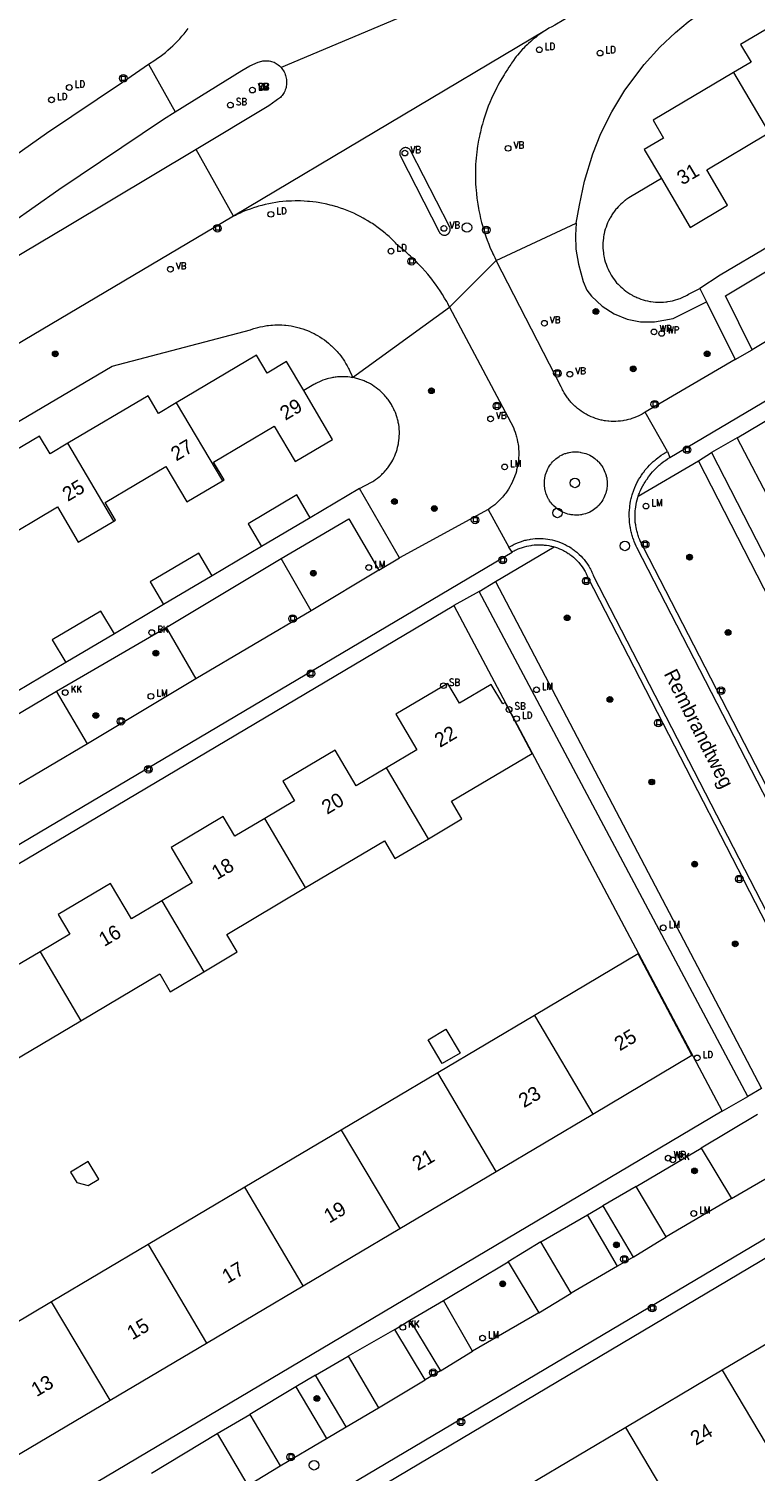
# Model space of a CAD drawing. Header units: metres. Extents: x 138165 to 154469, y 480134 to 494189.
# Tile 761 of 1056: x 145510 to 145573, y 488517 to 488643. Entities that reach past the tile are written whole.
import ezdxf

# ---------------------------------------------------------------- set-up
doc = ezdxf.new("R2010")
doc.units = ezdxf.units.M
doc.header["$LTSCALE"] = 0.001
doc.header["$MEASUREMENT"] = 0
for name, color, linetype, lineweight in [('Level 5', 7, 'Continuous', 0), ('TOP-L-topo objecten punt', 7, 'Continuous', 0), ('TOP-L-topo objecten vlak', 7, 'Continuous', 0), ('TOP-T-topo huisnummering naamgeving', 7, 'Continuous', 0)]:
    doc.layers.add(name, color=color, linetype=linetype, lineweight=lineweight)
doc.styles.add('Style-INTL_ISO', font='INTL_ISO.shx')
doc.styles.add('Style-STANDARD', font='STANDARD.shx')

# ---------------------------------------------------------------- blocks, each defined once
blk = doc.blocks.new('24')
at = {"layer": 'TOP-L-topo objecten punt', "color": 7, "linetype": 'Continuous', "lineweight": 0}
for radius in [0.025, 0.0182, 0.0115, 0.005]:
    blk.add_circle((0, 0), radius, dxfattribs=at)
blk = doc.blocks.new('39')
at = {"layer": 'TOP-L-topo objecten punt', "color": 7, "linetype": 'Continuous', "lineweight": 0}
for p, q in [((0.0175, 0.0175), (-0.0175, 0.0175)), ((-0.0175, 0.0175), (-0.0175, -0.0175)), ((0.0175, 0.0175), (0.0175, -0.0175)), ((0.0175, -0.0175), (-0.0175, -0.0175))]:
    blk.add_line(p, q, dxfattribs=at)
blk.add_circle((0, 0), 0.0332, dxfattribs=at)
blk = doc.blocks.new('73')
at = {"layer": 'TOP-L-topo objecten punt', "color": 7, "linetype": 'Continuous', "lineweight": 0}
blk.add_circle((0, 0), 0.025, dxfattribs=at)
at = {"layer": 'TOP-L-topo objecten punt', "color": 7, "linetype": 'Continuous', "lineweight": 0, "style": 'Style-STANDARD'}
blk.add_text('WP', height=0.06, dxfattribs=at).set_placement((0.0483, 0))
blk = doc.blocks.new('72')
at = {"layer": 'TOP-L-topo objecten punt', "color": 7, "linetype": 'Continuous', "lineweight": 0}
blk.add_circle((0, 0), 0.025, dxfattribs=at)
at = {"layer": 'TOP-L-topo objecten punt', "color": 7, "linetype": 'Continuous', "lineweight": 0, "style": 'Style-STANDARD'}
blk.add_text('BK', height=0.06, dxfattribs=at).set_placement((0.0483, 0))
blk = doc.blocks.new('*U13')
at = {"layer": 'Level 5', "color": 7, "linetype": 'Continuous', "lineweight": 0}
blk.add_circle((0, 0), 0.0415, dxfattribs=at)
blk = doc.blocks.new('150')
at = {"layer": 'Level 5', "color": 7, "linetype": 'Continuous', "lineweight": 0}
blk.add_blockref('*U13', (0, 0), dxfattribs=at)
blk = doc.blocks.new('121')
at = {"layer": 'TOP-L-topo objecten punt', "color": 7, "linetype": 'Continuous', "lineweight": 0}
blk.add_circle((0, 0), 0.025, dxfattribs=at)
at = {"layer": 'TOP-L-topo objecten punt', "color": 7, "linetype": 'Continuous', "lineweight": 0, "style": 'Style-STANDARD'}
blk.add_text('LD', height=0.06, dxfattribs=at).set_placement((0.0483, 0))
blk = doc.blocks.new('16')
at = {"layer": 'TOP-L-topo objecten punt', "color": 7, "linetype": 'Continuous', "lineweight": 0}
blk.add_circle((0, 0), 0.025, dxfattribs=at)
at = {"layer": 'TOP-L-topo objecten punt', "color": 7, "linetype": 'Continuous', "lineweight": 0, "style": 'Style-STANDARD'}
blk.add_text('LM', height=0.06, dxfattribs=at).set_placement((0.0483, 0))
blk = doc.blocks.new('119')
at = {"layer": 'TOP-L-topo objecten punt', "color": 7, "linetype": 'Continuous', "lineweight": 0}
blk.add_circle((0, 0), 0.025, dxfattribs=at)
at = {"layer": 'TOP-L-topo objecten punt', "color": 7, "linetype": 'Continuous', "lineweight": 0, "style": 'Style-STANDARD'}
blk.add_text('KK', height=0.06, dxfattribs=at).set_placement((0.0483, 0))
blk = doc.blocks.new('14')
at = {"layer": 'TOP-L-topo objecten punt', "color": 7, "linetype": 'Continuous', "lineweight": 0}
blk.add_circle((0, 0), 0.025, dxfattribs=at)
at = {"layer": 'TOP-L-topo objecten punt', "color": 7, "linetype": 'Continuous', "lineweight": 0, "style": 'Style-STANDARD'}
blk.add_text('VB', height=0.06, dxfattribs=at).set_placement((0.0483, 0))
blk = doc.blocks.new('175')
at = {"layer": 'TOP-L-topo objecten punt', "color": 7, "linetype": 'Continuous', "lineweight": 0}
blk.add_circle((0, 0), 0.025, dxfattribs=at)
at = {"layer": 'TOP-L-topo objecten punt', "color": 7, "linetype": 'Continuous', "lineweight": 0, "style": 'Style-STANDARD'}
blk.add_text('SB', height=0.06, dxfattribs=at).set_placement((0.0483, 0))
blk = doc.blocks.new('127')
at = {"layer": 'TOP-L-topo objecten punt', "color": 7, "linetype": 'Continuous', "lineweight": 0}
blk.add_circle((0, 0), 0.025, dxfattribs=at)
at = {"layer": 'TOP-L-topo objecten punt', "color": 7, "linetype": 'Continuous', "lineweight": 0, "style": 'Style-STANDARD'}
blk.add_text('RB', height=0.06, dxfattribs=at).set_placement((0.0483, 0))

msp = doc.modelspace()

# ---------------------------------------------------------------- linework, layer by layer
at = {"layer": 'TOP-L-topo objecten vlak', "flags": 128}
for points in [[(145631.36, 488687.95), (145630.93, 488687.77), (145629.74, 488687.2), (145560.24, 488646.06), (145555.52, 488643.21), (145555.27, 488643.08), (145555.02, 488642.95), (145554.9, 488642.88), (145554.66, 488642.73)], [(145557.4, 488625.93), (145557.69, 488627.52), (145558.12, 488629.6), (145558.85, 488632), (145559.56, 488633.77), (145560.51, 488635.67), (145561.65, 488637.56), (145563.32, 488639.78), (145564.69, 488641.3), (145566.06, 488642.59), (145567.18, 488643.52), (145568.44, 488644.44), (145569.85, 488645.34), (145634.98, 488683.64), (145638.11, 488685.11)], [(145565.56, 488605.49), (145653.4, 488657.51)], [(145578.75, 488645.7), (145571.74, 488641.54), (145572.66, 488639.99), (145571.12, 488639.08)], [(145543.4, 488644.46), (145531.63, 488639.53)], [(145520.07, 488639.81), (145520.6, 488640.16), (145520.84, 488640.33), (145521.07, 488640.5), (145521.3, 488640.67), (145521.53, 488640.85), (145521.75, 488641.04), (145521.97, 488641.23), (145522.18, 488641.42), (145522.39, 488641.62), (145522.59, 488641.83), (145522.79, 488642.04), (145522.98, 488642.26), (145523.17, 488642.48), (145523.35, 488642.7), (145523.53, 488642.93)], [(145554.66, 488642.73), (145527.47, 488626.54)], [(145554.66, 488642.73), (145554.43, 488642.58), (145554.31, 488642.5), (145554.08, 488642.34), (145553.86, 488642.16), (145553.75, 488642.08), (145553.64, 488641.99), (145553.43, 488641.81), (145553.22, 488641.62), (145553.11, 488641.52), (145552.91, 488641.33), (145552.82, 488641.22), (145552.72, 488641.12), (145552.53, 488640.91), (145552.44, 488640.81), (145552.26, 488640.59), (145552.17, 488640.48), (145552.08, 488640.37), (145551.92, 488640.15), (145551.76, 488639.91), (145551.68, 488639.8), (145551.53, 488639.56), (145551.4, 488639.35), (145551.2, 488639.05), (145551.1, 488638.89), (145550.91, 488638.58), (145550.82, 488638.43), (145550.73, 488638.27), (145550.56, 488637.95), (145550.47, 488637.79), (145550.31, 488637.47), (145550.15, 488637.14), (145550, 488636.81), (145549.86, 488636.48), (145549.72, 488636.14), (145549.66, 488635.97), (145549.59, 488635.8), (145549.53, 488635.63), (145549.42, 488635.29), (145549.31, 488634.94), (145549.21, 488634.59), (145549.16, 488634.42), (145549.11, 488634.24), (145549.03, 488633.89), (145548.99, 488633.72), (145548.95, 488633.54), (145548.88, 488633.18), (145548.85, 488633), (145548.79, 488632.65), (145548.76, 488632.47), (145548.71, 488632.11), (145548.69, 488631.93), (145548.66, 488631.57), (145548.64, 488631.39), (145548.62, 488631.02), (145548.61, 488630.84), (145548.6, 488630.48), (145548.6, 488630.3), (145548.6, 488629.94), (145548.61, 488629.57), (145548.62, 488629.39), (145548.64, 488629.03), (145548.65, 488628.85), (145548.69, 488628.49), (145548.73, 488628.13), (145548.78, 488627.77), (145548.8, 488627.59), (145548.87, 488627.23), (145548.9, 488627.05), (145548.97, 488626.7), (145549.05, 488626.34), (145549.14, 488625.99), (145549.24, 488625.64), (145549.29, 488625.47), (145549.4, 488625.12), (145549.51, 488624.78), (145549.63, 488624.44), (145549.76, 488624.1), (145549.9, 488623.76), (145550.05, 488623.43), (145550.12, 488623.27), (145550.2, 488623.1), (145550.28, 488622.94), (145550.41, 488622.67)], [(145492.29, 488620.67), (145500.91, 488626.66), (145506.23, 488630.34), (145511.14, 488633.78), (145517.78, 488638.25), (145520.07, 488639.81)], [(145520.07, 488639.81), (145522.38, 488635.66)], [(145522.38, 488635.66), (145528.21, 488639.26), (145528.89, 488639.66), (145529.64, 488639.98), (145529.74, 488640.02), (145529.84, 488640.05), (145529.95, 488640.08), (145530.05, 488640.1), (145530.16, 488640.12), (145530.27, 488640.12), (145530.38, 488640.12), (145530.49, 488640.12), (145530.6, 488640.1), (145530.71, 488640.08), (145530.81, 488640.06), (145530.92, 488640.02), (145531.02, 488639.98), (145531.12, 488639.93), (145531.21, 488639.88), (145531.3, 488639.82), (145531.39, 488639.76), (145531.48, 488639.68), (145531.55, 488639.61), (145531.63, 488639.53)], [(145531.63, 488639.53), (145531.7, 488639.44), (145531.77, 488639.34), (145531.84, 488639.25), (145531.89, 488639.15), (145531.95, 488639.04), (145531.99, 488638.93), (145532.03, 488638.83), (145532.06, 488638.71), (145532.09, 488638.6), (145532.11, 488638.48), (145532.12, 488638.37), (145532.12, 488638.25), (145532.12, 488638.13), (145532.11, 488638.02), (145532.09, 488637.9), (145532.07, 488637.79), (145532.04, 488637.68), (145532, 488637.57), (145531.95, 488637.46), (145531.9, 488637.35), (145531.85, 488637.25), (145531.79, 488637.16), (145531.72, 488637.08), (145531.65, 488636.99), (145531.57, 488636.92), (145531.49, 488636.84), (145531.4, 488636.78), (145531.31, 488636.72), (145531.21, 488636.66), (145530.56, 488636.19), (145524.21, 488632.38)], [(145571.12, 488639.08), (145564.11, 488634.92), (145565.03, 488633.37), (145563.33, 488632.37), (145564.84, 488629.83)], [(145571.12, 488639.08), (145575.15, 488632.28)], [(145494.95, 488616.8), (145508.11, 488625.96), (145512.22, 488628.88), (145521.38, 488635.03), (145522.38, 488635.66)], [(145564.84, 488629.83), (145567.36, 488625.57), (145570.62, 488627.5), (145568.79, 488630.6), (145574.08, 488633.74), (145574.99, 488632.19), (145575.15, 488632.28)], [(145571.44, 488607.19), (145615.16, 488633.19)], [(145524.21, 488632.38), (145513, 488625.64), (145496.63, 488615.93), (145495.73, 488615.41)], [(145527.47, 488626.54), (145524.21, 488632.38)], [(145542.05, 488631.79), (145545.44, 488625.18), (145545.47, 488625.12), (145545.5, 488625.07), (145545.52, 488625.05), (145545.57, 488625), (145545.62, 488624.97), (145545.65, 488624.95), (145545.71, 488624.92), (145545.74, 488624.91), (145545.8, 488624.9), (145545.86, 488624.89), (145545.92, 488624.89), (145545.99, 488624.9), (145546.02, 488624.9), (145546.08, 488624.92), (145546.11, 488624.93), (145546.14, 488624.95), (145546.19, 488624.98), (145546.24, 488625.02), (145546.26, 488625.05), (145546.3, 488625.09), (145546.33, 488625.15), (145546.35, 488625.18), (145546.37, 488625.24), (145546.38, 488625.27), (145546.39, 488625.33), (145546.4, 488625.36), (145546.4, 488625.39), (145546.39, 488625.46), (145546.38, 488625.52), (145546.36, 488625.58), (145546.35, 488625.61), (145546.33, 488625.64), (145542.94, 488632.27), (145542.91, 488632.32), (145542.89, 488632.35), (145542.84, 488632.4), (145542.82, 488632.42), (145542.77, 488632.45), (145542.74, 488632.47), (145542.68, 488632.5), (145542.62, 488632.52), (145542.59, 488632.52), (145542.53, 488632.53), (145542.46, 488632.53), (145542.4, 488632.52), (145542.34, 488632.5), (145542.31, 488632.49), (145542.28, 488632.48), (145542.23, 488632.45), (145542.2, 488632.43), (145542.17, 488632.41), (145542.13, 488632.37), (145542.11, 488632.34), (145542.07, 488632.29), (145542.04, 488632.24), (145542.03, 488632.21), (145542.01, 488632.15), (145542, 488632.08), (145541.99, 488632.05), (145541.99, 488632.02), (145542, 488631.96), (145542, 488631.93), (145542.01, 488631.9), (145542.03, 488631.84), (145542.05, 488631.79)], [(145564.84, 488629.83), (145562.15, 488628.24), (145561.98, 488628.14), (145561.9, 488628.08), (145561.74, 488627.97), (145561.68, 488627.93), (145561.65, 488627.92), (145561.58, 488627.85), (145561.5, 488627.78), (145561.43, 488627.72), (145561.28, 488627.59), (145561.21, 488627.52), (145561.07, 488627.37), (145560.94, 488627.23), (145560.87, 488627.15), (145560.81, 488627.07), (145560.69, 488626.91), (145560.63, 488626.83), (145560.52, 488626.67), (145560.47, 488626.59), (145560.36, 488626.41), (145560.32, 488626.33), (145560.23, 488626.15), (145560.14, 488625.97), (145560.1, 488625.88), (145560.07, 488625.78), (145560, 488625.6), (145559.94, 488625.41), (145559.88, 488625.22), (145559.84, 488625.02), (145559.82, 488624.92), (145559.78, 488624.73), (145559.77, 488624.63), (145559.75, 488624.43), (145559.73, 488624.23), (145559.73, 488624.04), (145559.73, 488623.94), (145559.73, 488623.74), (145559.75, 488623.54), (145559.77, 488623.34), (145559.78, 488623.24), (145559.82, 488623.05), (145559.84, 488622.95), (145559.88, 488622.76), (145559.94, 488622.56), (145560, 488622.37), (145560.07, 488622.19), (145560.1, 488622.09), (145560.18, 488621.91), (145560.27, 488621.73), (145560.32, 488621.65), (145560.36, 488621.56), (145560.46, 488621.39), (145560.52, 488621.3), (145560.57, 488621.22), (145560.63, 488621.14), (145560.75, 488620.98), (145560.87, 488620.82), (145560.93, 488620.74), (145561.07, 488620.6), (145561.21, 488620.46), (145561.28, 488620.39), (145561.43, 488620.25), (145561.58, 488620.12), (145561.74, 488620), (145561.9, 488619.89), (145561.98, 488619.83), (145562.07, 488619.78), (145562.15, 488619.73), (145562.24, 488619.68), (145562.32, 488619.63), (145562.5, 488619.54), (145562.59, 488619.5), (145562.68, 488619.46), (145562.86, 488619.38), (145563.05, 488619.31), (145563.24, 488619.25), (145563.43, 488619.19), (145563.62, 488619.15), (145563.82, 488619.11), (145563.92, 488619.09), (145564.12, 488619.07), (145564.31, 488619.05), (145564.41, 488619.04), (145564.51, 488619.04), (145564.71, 488619.03), (145564.81, 488619.04), (145565.01, 488619.04), (145565.21, 488619.06), (145565.31, 488619.07), (145565.41, 488619.09), (145565.6, 488619.12), (145565.8, 488619.16), (145565.89, 488619.19), (145566.08, 488619.24), (145566.27, 488619.3), (145566.37, 488619.33), (145566.46, 488619.37), (145566.65, 488619.44), (145566.83, 488619.53), (145566.92, 488619.57), (145567.09, 488619.66), (145567.2, 488619.73), (145568.2, 488620.22)], [(145546.35, 488618.61), (145546.18, 488618.93), (145546.09, 488619.09), (145545.91, 488619.4), (145545.72, 488619.71), (145545.52, 488620.02), (145545.32, 488620.32), (145545.1, 488620.62), (145545, 488620.76), (145544.78, 488621.05), (145544.55, 488621.34), (145544.43, 488621.48), (145544.2, 488621.76), (145543.96, 488622.03), (145543.83, 488622.16), (145543.58, 488622.42), (145543.45, 488622.55), (145543.2, 488622.81), (145543.06, 488622.93), (145542.93, 488623.06), (145542.8, 488623.18), (145542.52, 488623.42), (145542.24, 488623.66), (145542.1, 488623.77), (145541.83, 488623.99), (145541.72, 488624.1), (145541.61, 488624.22), (145541.4, 488624.44), (145541.29, 488624.54), (145541.06, 488624.76), (145540.83, 488624.96), (145540.71, 488625.06), (145540.47, 488625.26), (145540.35, 488625.35), (145540.1, 488625.54), (145539.98, 488625.63), (145539.85, 488625.72), (145539.6, 488625.9), (145539.46, 488625.98), (145539.33, 488626.06), (145539.2, 488626.14), (145538.93, 488626.3), (145538.8, 488626.38), (145538.53, 488626.52), (145538.25, 488626.66), (145537.97, 488626.8), (145537.69, 488626.92), (145537.55, 488626.98), (145537.26, 488627.09), (145537.11, 488627.15), (145536.82, 488627.25), (145536.52, 488627.35), (145536.38, 488627.39), (145536.08, 488627.48), (145535.93, 488627.52), (145535.63, 488627.59), (145535.48, 488627.62), (145535.17, 488627.68), (145534.87, 488627.73), (145534.71, 488627.76), (145534.41, 488627.8), (145534.1, 488627.83), (145533.95, 488627.84), (145533.64, 488627.86), (145533.33, 488627.88), (145533.17, 488627.88), (145532.86, 488627.88), (145532.55, 488627.87), (145532.4, 488627.87), (145532.09, 488627.85), (145531.78, 488627.82), (145531.47, 488627.79), (145531.17, 488627.74), (145530.86, 488627.69), (145530.56, 488627.63), (145530.25, 488627.57), (145529.95, 488627.49), (145529.8, 488627.45), (145529.65, 488627.41), (145529.51, 488627.37), (145529.21, 488627.27), (145528.92, 488627.17), (145528.63, 488627.06), (145528.48, 488627.01), (145528.2, 488626.89), (145528.06, 488626.82), (145527.78, 488626.69), (145527.64, 488626.62), (145527.47, 488626.54)], [(145527.47, 488626.54), (145499.5, 488609.99)], [(145550.41, 488622.67), (145557.4, 488625.93)], [(145557.4, 488625.93), (145557.34, 488624.89), (145557.38, 488623.66), (145557.59, 488622.35), (145558.02, 488620.85), (145558.33, 488620.1), (145558.74, 488619.57), (145559.66, 488618.69), (145560.7, 488618.03), (145561.86, 488617.56), (145563, 488617.33), (145564.23, 488617.32), (145565.87, 488617.61), (145568.78, 488619.06)], [(145574.3, 488623.97), (145569.98, 488621.4), (145568.2, 488620.22)], [(145550.41, 488622.67), (145546.35, 488618.61)], [(145563.43, 488609.44), (145563.24, 488609.32), (145563.15, 488609.27), (145562.98, 488609.18), (145562.8, 488609.09), (145562.71, 488609.05), (145562.52, 488608.97), (145562.43, 488608.94), (145562.24, 488608.87), (145562.14, 488608.84), (145561.95, 488608.79), (145561.85, 488608.76), (145561.76, 488608.74), (145561.56, 488608.7), (145561.46, 488608.69), (145561.26, 488608.66), (145561.06, 488608.64), (145560.86, 488608.63), (145560.66, 488608.63), (145560.46, 488608.63), (145560.26, 488608.64), (145560.16, 488608.65), (145559.96, 488608.68), (145559.86, 488608.69), (145559.67, 488608.73), (145559.57, 488608.75), (145559.38, 488608.8), (145559.28, 488608.83), (145559.09, 488608.89), (145558.9, 488608.96), (145558.71, 488609.03), (145558.53, 488609.11), (145558.44, 488609.16), (145558.27, 488609.25), (145558.09, 488609.35), (145558.01, 488609.4), (145557.84, 488609.52), (145557.68, 488609.63), (145557.52, 488609.76), (145557.37, 488609.89), (145557.29, 488609.95), (145557.15, 488610.09), (145557.08, 488610.16), (145557.01, 488610.23), (145556.94, 488610.31), (145556.88, 488610.39), (145556.81, 488610.46), (145556.69, 488610.62), (145556.63, 488610.7), (145556.57, 488610.78), (145556.46, 488610.95), (145556.41, 488611.03), (145556.36, 488611.12), (145556.26, 488611.29), (145556.21, 488611.38), (145556.17, 488611.47), (145556.09, 488611.66), (145550.41, 488622.67)], [(145572.75, 488614.89), (145570.42, 488619.59), (145576.83, 488623.42)], [(145568.2, 488620.22), (145568.78, 488619.06)], [(145568.78, 488619.06), (145571.28, 488614.04)], [(145579.56, 488618.95), (145572.75, 488614.89)], [(145537.87, 488612.45), (145546.35, 488618.61)], [(145546.35, 488618.61), (145551.91, 488608.09), (145551.99, 488607.89), (145552.07, 488607.68), (145552.13, 488607.48), (145552.16, 488607.38), (145552.19, 488607.27), (145552.24, 488607.06), (145552.28, 488606.85), (145552.3, 488606.75), (145552.32, 488606.64), (145552.35, 488606.43), (145552.36, 488606.21), (145552.38, 488606), (145552.38, 488605.89), (145552.38, 488605.67), (145552.37, 488605.46), (145552.35, 488605.24), (145552.33, 488605.03), (145552.29, 488604.82), (145552.25, 488604.61), (145552.2, 488604.4), (145552.18, 488604.29), (145552.12, 488604.09), (145552.05, 488603.88), (145552.01, 488603.78), (145551.93, 488603.58), (145551.85, 488603.39), (145551.8, 488603.29), (145551.7, 488603.1), (145551.6, 488602.91), (145551.49, 488602.72), (145551.37, 488602.54), (145551.24, 488602.37), (145551.18, 488602.28), (145551.04, 488602.12), (145550.97, 488602.03), (145550.83, 488601.87), (145550.76, 488601.8), (145550.68, 488601.72), (145550.53, 488601.57), (145550.45, 488601.5), (145550.37, 488601.43), (145550.28, 488601.36), (145550.2, 488601.29), (145550.11, 488601.22), (145550.03, 488601.16), (145549.94, 488601.1), (145549.77, 488600.97), (145549.7, 488600.93)], [(145396.12, 488542.15), (145516.88, 488613.45), (145528.96, 488616.63), (145529.03, 488616.66), (145529.26, 488616.73), (145529.37, 488616.77), (145529.59, 488616.83), (145529.82, 488616.89), (145530.05, 488616.93), (145530.17, 488616.95), (145530.4, 488616.99), (145530.52, 488617.01), (145530.75, 488617.03), (145530.87, 488617.04), (145531.1, 488617.05), (145531.22, 488617.06), (145531.34, 488617.06), (145531.57, 488617.05), (145531.69, 488617.05), (145531.92, 488617.03), (145532.04, 488617.02), (145532.27, 488617), (145532.51, 488616.96), (145532.74, 488616.92), (145532.97, 488616.87), (145533.2, 488616.81), (145533.31, 488616.78), (145533.53, 488616.71), (145533.75, 488616.63), (145533.86, 488616.59), (145534.08, 488616.5), (145534.3, 488616.4), (145534.51, 488616.3), (145534.71, 488616.19), (145534.82, 488616.13), (145535.02, 488616.01), (145535.21, 488615.88), (145535.41, 488615.74), (145535.6, 488615.6), (145535.78, 488615.46), (145535.96, 488615.3), (145536.04, 488615.22), (145536.13, 488615.14), (145536.3, 488614.98), (145536.38, 488614.89), (145536.54, 488614.72), (145536.61, 488614.63), (145536.69, 488614.54), (145536.84, 488614.36), (145536.98, 488614.17), (145537.04, 488614.07), (145537.17, 488613.88), (145537.3, 488613.67), (145537.41, 488613.47), (145537.52, 488613.26), (145537.58, 488613.16), (145537.67, 488612.94), (145537.77, 488612.73), (145537.87, 488612.45)], [(145533.61, 488611.32), (145532.1, 488613.85), (145530.41, 488612.85), (145529.49, 488614.4), (145522.48, 488610.24)], [(145571.28, 488614.04), (145563.43, 488609.44)], [(145571.28, 488614.04), (145572.75, 488614.89)], [(145537.87, 488612.45), (145537.74, 488612.47), (145537.64, 488612.49), (145537.45, 488612.51), (145537.25, 488612.52), (145537.15, 488612.53), (145537.05, 488612.53), (145536.85, 488612.53), (145536.75, 488612.52), (145536.55, 488612.51), (145536.45, 488612.5), (145536.35, 488612.48), (145536.25, 488612.47), (145536.16, 488612.45), (145536.06, 488612.43), (145535.96, 488612.41), (145535.77, 488612.37), (145535.67, 488612.34), (145535.48, 488612.29), (145535.29, 488612.22), (145535.11, 488612.15), (145534.92, 488612.07), (145534.83, 488612.03), (145534.66, 488611.93), (145534.57, 488611.89), (145534.48, 488611.84), (145533.61, 488611.32)], [(145538.48, 488602.78), (145539.53, 488603.32), (145539.64, 488603.39), (145539.73, 488603.44), (145539.89, 488603.55), (145540.05, 488603.67), (145540.2, 488603.8), (145540.28, 488603.86), (145540.43, 488604), (145540.5, 488604.07), (145540.57, 488604.14), (145540.64, 488604.21), (145540.77, 488604.36), (145540.83, 488604.43), (145540.89, 488604.51), (145540.95, 488604.59), (145541.01, 488604.67), (145541.07, 488604.75), (145541.13, 488604.83), (145541.23, 488605), (145541.29, 488605.09), (145541.38, 488605.26), (145541.47, 488605.44), (145541.55, 488605.62), (145541.63, 488605.8), (145541.7, 488605.99), (145541.73, 488606.08), (145541.76, 488606.18), (145541.81, 488606.37), (145541.83, 488606.47), (145541.87, 488606.66), (145541.89, 488606.76), (145541.92, 488606.96), (145541.94, 488607.16), (145541.95, 488607.35), (145541.96, 488607.55), (145541.96, 488607.75), (145541.95, 488607.95), (145541.93, 488608.15), (145541.9, 488608.35), (145541.88, 488608.44), (145541.86, 488608.54), (145541.84, 488608.64), (145541.8, 488608.83), (145541.77, 488608.93), (145541.71, 488609.12), (145541.65, 488609.31), (145541.61, 488609.4), (145541.53, 488609.58), (145541.49, 488609.67), (145541.45, 488609.76), (145541.36, 488609.94), (145541.31, 488610.03), (145541.26, 488610.11), (145541.21, 488610.2), (145541.15, 488610.28), (145541.1, 488610.36), (145541.04, 488610.45), (145540.98, 488610.53), (145540.92, 488610.61), (145540.8, 488610.76), (145540.73, 488610.84), (145540.67, 488610.91), (145540.6, 488610.98), (145540.53, 488611.06), (145540.39, 488611.19), (145540.32, 488611.26), (145540.24, 488611.33), (145540.09, 488611.45), (145539.93, 488611.57), (145539.77, 488611.69), (145539.6, 488611.8), (145539.43, 488611.9), (145539.25, 488611.99), (145539.16, 488612.03), (145539.07, 488612.08), (145538.98, 488612.12), (145538.89, 488612.16), (145538.8, 488612.19), (145538.7, 488612.23), (145538.52, 488612.29), (145538.33, 488612.35), (145538.23, 488612.38), (145538.04, 488612.42), (145537.87, 488612.45)], [(145522.48, 488610.24), (145520.94, 488609.33), (145520.02, 488610.87), (145513.01, 488606.72)], [(145522.48, 488610.24), (145526.51, 488603.44)], [(145526.51, 488603.44), (145526.66, 488603.53), (145525.74, 488605.08), (145531.03, 488608.22), (145532.87, 488605.12), (145536.13, 488607.06), (145533.61, 488611.32)], [(145565.38, 488606), (145563.43, 488609.44)], [(145513.01, 488606.72), (145511.47, 488605.8), (145510.55, 488607.35), (145503.54, 488603.2)], [(145517.04, 488599.92), (145513.01, 488606.72)], [(145571.44, 488607.19), (145569.22, 488605.91)], [(145574.73, 488600.91), (145571.44, 488607.19)], [(145560.1, 488603.26), (145560.1, 488603.11), (145560.1, 488602.96), (145560.08, 488602.82), (145560.07, 488602.74), (145560.04, 488602.6), (145560.02, 488602.52), (145559.98, 488602.38), (145559.94, 488602.24), (145559.88, 488602.1), (145559.82, 488601.96), (145559.79, 488601.9), (145559.71, 488601.77), (145559.63, 488601.64), (145559.55, 488601.52), (145559.5, 488601.46), (145559.41, 488601.34), (145559.36, 488601.29), (145559.3, 488601.24), (145559.25, 488601.18), (145559.14, 488601.08), (145559.02, 488600.99), (145558.9, 488600.9), (145558.78, 488600.82), (145558.72, 488600.78), (145558.58, 488600.71), (145558.52, 488600.68), (145558.45, 488600.65), (145558.35, 488600.61), (145558.21, 488600.56), (145558.07, 488600.52), (145557.92, 488600.49), (145557.85, 488600.48), (145557.77, 488600.47), (145557.62, 488600.45), (145557.55, 488600.45), (145557.47, 488600.44), (145557.4, 488600.44), (145557.25, 488600.45), (145557.1, 488600.46), (145556.95, 488600.48), (145556.88, 488600.49), (145556.81, 488600.51), (145556.66, 488600.54), (145556.52, 488600.59), (145556.38, 488600.64), (145556.24, 488600.7), (145556.11, 488600.76), (145555.98, 488600.84), (145555.85, 488600.92), (145555.73, 488601), (145555.67, 488601.05), (145555.61, 488601.1), (145555.5, 488601.2), (145555.4, 488601.3), (145555.35, 488601.35), (145555.3, 488601.41), (145555.2, 488601.53), (145555.16, 488601.59), (145555.07, 488601.71), (145555.03, 488601.77), (145554.99, 488601.84), (145554.92, 488601.97), (145554.89, 488602.03), (145554.86, 488602.1), (145554.83, 488602.17), (145554.78, 488602.31), (145554.75, 488602.38), (145554.71, 488602.53), (145554.69, 488602.6), (145554.66, 488602.74), (145554.65, 488602.82), (145554.63, 488602.97), (145554.63, 488603.04), (145554.62, 488603.11), (145554.62, 488603.26), (145554.62, 488603.34), (145554.63, 488603.49), (145554.65, 488603.64), (145554.66, 488603.71), (145554.69, 488603.86), (145554.73, 488604), (145554.78, 488604.14), (145554.8, 488604.21), (145554.86, 488604.35), (145554.89, 488604.42), (145554.92, 488604.49), (145554.99, 488604.62), (145555.07, 488604.74), (145555.16, 488604.87), (145555.2, 488604.93), (145555.25, 488604.99), (145555.34, 488605.1), (145555.39, 488605.15), (145555.45, 488605.21), (145555.5, 488605.26), (145555.61, 488605.36), (145555.73, 488605.45), (145555.79, 488605.49), (145555.91, 488605.58), (145555.98, 488605.62), (145556.11, 488605.69), (145556.17, 488605.72), (145556.27, 488605.77), (145556.41, 488605.82), (145556.48, 488605.84), (145556.63, 488605.89), (145556.7, 488605.9), (145556.77, 488605.92), (145556.92, 488605.94), (145557.07, 488605.96), (145557.22, 488605.97), (145557.37, 488605.97), (145557.52, 488605.97), (145557.59, 488605.96), (145557.74, 488605.94), (145557.81, 488605.93), (145557.96, 488605.9), (145558.1, 488605.86), (145558.24, 488605.82), (145558.38, 488605.76), (145558.52, 488605.7), (145558.59, 488605.67), (145558.72, 488605.6), (145558.78, 488605.56), (145558.91, 488605.48), (145559.03, 488605.39), (145559.08, 488605.34), (145559.14, 488605.29), (145559.2, 488605.24), (145559.3, 488605.14), (145559.36, 488605.09), (145559.41, 488605.03), (145559.46, 488604.97), (145559.5, 488604.92), (145559.59, 488604.8), (145559.64, 488604.74), (145559.71, 488604.61), (145559.79, 488604.48), (145559.85, 488604.35), (145559.91, 488604.21), (145559.96, 488604.07), (145560.01, 488603.92), (145560.02, 488603.85), (145560.06, 488603.71), (145560.08, 488603.56), (145560.1, 488603.41), (145560.1, 488603.26)], [(145584.72, 488554.84), (145562.69, 488597.62), (145562.64, 488597.73), (145562.55, 488597.93), (145562.46, 488598.14), (145562.42, 488598.25), (145562.35, 488598.46), (145562.31, 488598.57), (145562.28, 488598.67), (145562.22, 488598.89), (145562.19, 488599), (145562.17, 488599.11), (145562.13, 488599.33), (145562.11, 488599.44), (145562.08, 488599.66), (145562.06, 488599.77), (145562.04, 488599.99), (145562.04, 488600.11), (145562.03, 488600.33), (145562.03, 488600.56), (145562.03, 488600.67), (145562.04, 488600.89), (145562.07, 488601.11), (145562.08, 488601.23), (145562.11, 488601.45), (145562.15, 488601.67), (145562.17, 488601.78), (145562.2, 488601.89), (145562.23, 488602), (145562.28, 488602.21), (145562.32, 488602.32), (145562.39, 488602.53), (145562.43, 488602.64), (145562.51, 488602.85), (145562.6, 488603.05), (145562.7, 488603.26), (145562.75, 488603.36), (145562.85, 488603.55), (145562.97, 488603.74), (145563.09, 488603.93), (145563.22, 488604.12), (145563.29, 488604.21), (145563.42, 488604.39), (145563.49, 488604.47), (145563.64, 488604.64), (145563.79, 488604.81), (145563.87, 488604.89), (145564.03, 488605.04), (145564.12, 488605.12), (145564.2, 488605.19), (145564.29, 488605.26), (145564.37, 488605.34), (145564.55, 488605.47), (145564.64, 488605.54), (145564.82, 488605.67), (145565.01, 488605.79), (145565.11, 488605.85), (145565.38, 488606)], [(145562.81, 488602.09), (145562.87, 488602.27), (145562.92, 488602.38), (145562.96, 488602.48), (145563.01, 488602.59), (145563.11, 488602.79), (145563.21, 488603), (145563.27, 488603.1), (145563.33, 488603.2), (145563.39, 488603.3), (145563.51, 488603.49), (145563.58, 488603.59), (145563.71, 488603.78), (145563.85, 488603.96), (145563.92, 488604.05), (145564.07, 488604.23), (145564.15, 488604.31), (145564.23, 488604.4), (145564.39, 488604.56), (145564.55, 488604.72), (145564.64, 488604.8), (145564.73, 488604.88), (145564.81, 488604.95), (145564.99, 488605.09), (145565.09, 488605.16), (145565.18, 488605.23), (145565.37, 488605.36), (145565.56, 488605.49)], [(145562.81, 488602.09), (145568.08, 488605.2)], [(145565.38, 488606), (145565.56, 488605.49)], [(145568.08, 488605.2), (145569.22, 488605.91)], [(145590.9, 488560.71), (145568.08, 488605.2)], [(145569.22, 488605.91), (145592.04, 488561.42)], [(145517.04, 488599.92), (145517.19, 488600.01), (145516.28, 488601.56), (145521.57, 488604.69), (145523.4, 488601.6), (145526.51, 488603.44)], [(145538.48, 488602.78), (145534.18, 488600.22)], [(145541.97, 488596.71), (145538.48, 488602.78)], [(145534.18, 488600.22), (145533, 488602.21), (145528.75, 488599.69), (145529.92, 488597.72)], [(145584.31, 488556.8), (145563.27, 488597.63), (145563.22, 488597.72), (145563.12, 488597.91), (145563.07, 488598), (145562.99, 488598.19), (145562.95, 488598.29), (145562.87, 488598.48), (145562.83, 488598.58), (145562.8, 488598.68), (145562.74, 488598.89), (145562.69, 488599.09), (145562.66, 488599.19), (145562.62, 488599.4), (145562.61, 488599.5), (145562.59, 488599.6), (145562.56, 488599.81), (145562.55, 488599.92), (145562.54, 488600.13), (145562.54, 488600.23), (145562.54, 488600.44), (145562.54, 488600.65), (145562.55, 488600.86), (145562.57, 488600.97), (145562.59, 488601.17), (145562.63, 488601.38), (145562.67, 488601.59), (145562.72, 488601.79), (145562.77, 488601.99), (145562.81, 488602.09)], [(145507.32, 488596.83), (145507.47, 488596.92), (145506.81, 488598.04), (145512.1, 488601.17), (145513.93, 488598.08), (145517.04, 488599.92)], [(145534.18, 488600.22), (145529.92, 488597.72)], [(145531.63, 488596.65), (145537.54, 488600.13), (145540.17, 488595.64)], [(145549.7, 488600.93), (145541.97, 488596.71)], [(145549.7, 488600.93), (145551.51, 488597.64)], [(145529.92, 488597.72), (145525.62, 488595.14)], [(145550.34, 488594.66), (145555.47, 488597.68)], [(145551.51, 488597.64), (145551.63, 488597.71), (145551.8, 488597.81), (145551.98, 488597.9), (145552.07, 488597.94), (145552.26, 488598.03), (145552.44, 488598.1), (145552.54, 488598.13), (145552.63, 488598.16), (145552.83, 488598.22), (145552.92, 488598.25), (145553.02, 488598.27), (145553.12, 488598.29), (145553.32, 488598.33), (145553.42, 488598.35), (145553.61, 488598.38), (145553.81, 488598.4), (145554.02, 488598.41), (145554.11, 488598.41), (145554.32, 488598.41), (145554.52, 488598.4), (145554.72, 488598.38), (145554.92, 488598.36), (145555.11, 488598.32), (145555.31, 488598.28), (145555.51, 488598.23), (145555.6, 488598.21), (145555.7, 488598.18), (145555.89, 488598.11), (145556.08, 488598.04), (145556.17, 488598), (145556.35, 488597.92), (145556.44, 488597.88), (145556.62, 488597.78), (145556.8, 488597.68), (145556.97, 488597.58), (145557.05, 488597.52), (145557.21, 488597.4), (145557.29, 488597.34), (145557.37, 488597.28), (145557.45, 488597.21), (145557.6, 488597.08), (145557.67, 488597.01), (145557.82, 488596.87), (145557.95, 488596.72), (145558.08, 488596.57), (145558.15, 488596.49), (145558.21, 488596.41), (145558.33, 488596.25), (145558.38, 488596.17), (145558.49, 488596), (145558.59, 488595.83), (145558.64, 488595.74), (145558.73, 488595.56), (145558.77, 488595.47), (145558.86, 488595.28), (145558.89, 488595.19), (145580.88, 488552.49)], [(145551.8, 488597.22), (145551.51, 488597.64)], [(145551.8, 488597.22), (145551.9, 488597.29), (145551.99, 488597.33), (145552.08, 488597.38), (145552.16, 488597.42), (145552.34, 488597.5), (145552.52, 488597.57), (145552.61, 488597.6), (145552.8, 488597.66), (145552.89, 488597.69), (145553.08, 488597.74), (145553.27, 488597.78), (145553.46, 488597.81), (145553.55, 488597.83), (145553.74, 488597.85), (145553.94, 488597.86), (145554.03, 488597.86), (145554.23, 488597.86), (145554.33, 488597.86), (145554.52, 488597.85), (145554.61, 488597.84), (145554.81, 488597.82), (145555, 488597.79), (145555.19, 488597.75), (145555.28, 488597.73), (145555.38, 488597.71), (145555.47, 488597.68)], [(145555.47, 488597.68), (145555.58, 488597.65), (145555.67, 488597.62), (145555.76, 488597.58), (145555.94, 488597.51), (145556.11, 488597.44), (145556.29, 488597.35), (145556.37, 488597.31), (145556.54, 488597.21), (145556.7, 488597.11), (145556.78, 488597.06), (145556.85, 488597.01), (145557.01, 488596.89), (145557.15, 488596.77), (145557.23, 488596.71), (145557.36, 488596.58), (145557.5, 488596.44), (145557.56, 488596.37), (145557.63, 488596.3), (145557.69, 488596.23), (145557.81, 488596.08), (145557.92, 488595.92), (145558.03, 488595.77), (145558.13, 488595.6), (145558.17, 488595.52), (145558.26, 488595.35), (145558.3, 488595.27), (145558.38, 488595.09), (145558.42, 488595), (145579.56, 488553.91)], [(145413.72, 488515.4), (145551.8, 488597.22)], [(145525.62, 488595.14), (145524.45, 488597.14), (145520.2, 488594.62), (145521.37, 488592.64)], [(145521.61, 488590.65), (145531.63, 488596.65)], [(145534.27, 488592.1), (145531.63, 488596.65)], [(145540.17, 488595.64), (145541.97, 488596.71)], [(145525.62, 488595.14), (145521.37, 488592.64)], [(145540.17, 488595.64), (145534.27, 488592.1)], [(145548.92, 488593.79), (145546.72, 488592.56)], [(145548.92, 488593.79), (145550.34, 488594.66)], [(145572.38, 488549.7), (145548.92, 488593.79)], [(145550.34, 488594.66), (145573.58, 488550.39)], [(145414.4, 488514.07), (145546.72, 488592.56)], [(145521.37, 488592.64), (145517.09, 488590.09)], [(145546.72, 488592.56), (145570.15, 488548.42)], [(145517.09, 488590.09), (145515.9, 488592.07), (145511.65, 488589.55), (145512.83, 488587.57)], [(145534.27, 488592.1), (145524.2, 488586.17)], [(145512.04, 488585.07), (145521.61, 488590.65)], [(145517.09, 488590.09), (145512.83, 488587.57)], [(145521.61, 488590.65), (145524.2, 488586.17)], [(145512.83, 488587.57), (145508.53, 488585.02)], [(145524.2, 488586.17), (145514.74, 488580.47)], [(145501.96, 488579.12), (145512.04, 488585.07)], [(145514.74, 488580.47), (145512.04, 488585.07)], [(145544.5, 488572.2), (145547.42, 488573.94), (145546.51, 488575.48), (145553.54, 488579.65), (145551.19, 488584.09), (145550.98, 488583.97), (145549.97, 488585.67), (145547.21, 488584.04), (145546.19, 488585.76), (145541.64, 488583.06), (145543.47, 488579.97), (145540.83, 488578.39)], [(145514.74, 488580.47), (145504.66, 488574.56)], [(145540.83, 488578.39), (145538.18, 488576.82), (145536.34, 488579.92), (145531.79, 488577.22), (145532.81, 488575.5), (145530.2, 488573.96)], [(145544.5, 488572.2), (145540.83, 488578.39)], [(145530.2, 488573.96), (145527.6, 488572.41), (145526.58, 488574.13), (145522.03, 488571.43), (145523.86, 488568.34), (145521.21, 488566.77)], [(145533.77, 488567.93), (145530.2, 488573.96)], [(145533.77, 488567.93), (145540.65, 488572.02), (145541.57, 488570.47), (145544.5, 488572.2)], [(145521.21, 488566.77), (145518.56, 488565.2), (145516.73, 488568.29), (145512.18, 488565.59), (145513.2, 488563.87), (145510.59, 488562.33)], [(145524.89, 488560.57), (145527.81, 488562.31), (145526.89, 488563.85), (145533.77, 488567.93)], [(145521.21, 488566.77), (145524.89, 488560.57)], [(145510.59, 488562.33), (145507.99, 488560.78), (145506.96, 488562.5), (145502.42, 488559.81), (145504.25, 488556.71), (145501.6, 488555.14)], [(145510.59, 488562.33), (145514.16, 488556.31)], [(145558.85, 488548.16), (145567.5, 488553.29), (145562.82, 488562.14), (145553.75, 488556.76)], [(145514.16, 488556.31), (145521.04, 488560.39), (145521.96, 488558.84), (145524.89, 488560.57)], [(145505.27, 488548.95), (145508.2, 488550.68), (145507.28, 488552.23), (145514.16, 488556.31)], [(145553.75, 488556.76), (145545.32, 488551.76)], [(145553.75, 488556.76), (145558.85, 488548.16)], [(145546.03, 488555.56), (145547.26, 488553.49), (145545.71, 488552.57), (145544.48, 488554.64), (145546.03, 488555.56)], [(145545.32, 488551.76), (145536.89, 488546.76)], [(145550.42, 488543.16), (145545.32, 488551.76)], [(145570.15, 488548.42), (145572.38, 488549.7)], [(145573.58, 488550.39), (145572.38, 488549.7)], [(145570.15, 488548.42), (145511.01, 488513.33), (145437.94, 488469.99)], [(145550.42, 488543.16), (145558.85, 488548.16)], [(145573.22, 488548.11), (145568.32, 488545.19)], [(145536.89, 488546.76), (145528.46, 488541.77)], [(145536.89, 488546.76), (145541.99, 488538.16)], [(145562.63, 488541.85), (145568.32, 488545.19)], [(145568.32, 488545.19), (145570.95, 488540.79)], [(145514.8, 488544.02), (145513.25, 488543.1), (145513.8, 488542.18), (145514.79, 488541.92), (145515.72, 488542.47), (145514.8, 488544.02)], [(145570.95, 488540.79), (145575.67, 488543.53)], [(145541.99, 488538.16), (145550.42, 488543.16)], [(145580.11, 488540.97), (145443.34, 488459.89)], [(145528.46, 488541.77), (145520.03, 488536.77)], [(145533.56, 488533.17), (145528.46, 488541.77)], [(145562.63, 488541.85), (145559.73, 488540.15)], [(145565.26, 488537.43), (145562.63, 488541.85)], [(145558.37, 488539.36), (145559.73, 488540.15)], [(145559.73, 488540.15), (145562.37, 488535.68)], [(145570.95, 488540.79), (145565.26, 488537.43)], [(145554.3, 488537), (145558.37, 488539.36)], [(145560.99, 488534.89), (145558.37, 488539.36)], [(145533.56, 488533.17), (145541.99, 488538.16)], [(145562.37, 488535.68), (145565.26, 488537.43)], [(145444.12, 488458.56), (145576.24, 488536.97)], [(145520.03, 488536.77), (145511.6, 488531.77)], [(145520.03, 488536.77), (145525.13, 488528.17)], [(145554.3, 488537), (145551.45, 488535.25)], [(145556.96, 488532.51), (145554.3, 488537)], [(145545.8, 488531.87), (145551.45, 488535.25)], [(145551.45, 488535.25), (145554.13, 488530.82)], [(145560.99, 488534.89), (145556.96, 488532.51)], [(145562.37, 488535.68), (145560.99, 488534.89)], [(145525.13, 488528.17), (145533.56, 488533.17)], [(145554.13, 488530.82), (145556.96, 488532.51)], [(145511.6, 488531.77), (145503.12, 488526.74)], [(145516.7, 488523.17), (145511.6, 488531.77)], [(145542.86, 488530.16), (145545.8, 488531.87)], [(145548.34, 488527.45), (145545.8, 488531.87)], [(145554.13, 488530.82), (145548.34, 488527.45)], [(145575.25, 488517.19), (145583.9, 488522.32), (145579.22, 488531.17), (145570.15, 488525.79)], [(145541.56, 488529.34), (145542.86, 488530.16)], [(145542.86, 488530.16), (145545.56, 488525.75)], [(145541.56, 488529.34), (145537.48, 488527.03)], [(145544.2, 488524.97), (145541.56, 488529.34)], [(145516.7, 488523.17), (145525.13, 488528.17)], [(145534.65, 488525.38), (145537.48, 488527.03)], [(145537.48, 488527.03), (145540.13, 488522.52)], [(145545.56, 488525.75), (145548.34, 488527.45)], [(145545.56, 488525.75), (145544.2, 488524.97)], [(145570.15, 488525.79), (145561.72, 488520.8)], [(145570.15, 488525.79), (145575.25, 488517.19)], [(145534.65, 488525.38), (145532.92, 488524.35)], [(145537.32, 488520.86), (145534.65, 488525.38)], [(145540.13, 488522.52), (145544.2, 488524.97)], [(145532.92, 488524.35), (145528.89, 488521.93)], [(145532.92, 488524.35), (145535.59, 488519.84)], [(145508.22, 488518.14), (145516.7, 488523.17)], [(145526.04, 488520.28), (145528.89, 488521.93)], [(145528.89, 488521.93), (145531.56, 488517.44)], [(145537.32, 488520.86), (145540.13, 488522.52)], [(145535.59, 488519.84), (145537.32, 488520.86)], [(145561.72, 488520.8), (145553.29, 488515.8)], [(145566.82, 488512.2), (145561.72, 488520.8)], [(145520.33, 488516.81), (145526.04, 488520.28)], [(145526.04, 488520.28), (145528.72, 488515.74)], [(145531.56, 488517.44), (145535.59, 488519.84)], [(145528.72, 488515.74), (145531.56, 488517.44)]]:
    msp.add_lwpolyline(points, dxfattribs=at)

# ---------------------------------------------------------------- block references
at = {"layer": 'TOP-L-topo objecten punt', "xscale": 10, "yscale": 10, "zscale": 10}
for name, p in [('121', (145554.18, 488641.08)), ('121', (145559.48, 488640.79)), ('121', (145513.14, 488637.78)), ('39', (145517.86, 488638.57)), ('16', (145529.13, 488637.56)), ('14', (145529.13, 488637.56)), ('127', (145529.13, 488637.56)), ('121', (145511.59, 488636.7)), ('175', (145527.21, 488636.25)), ('14', (145551.45, 488632.47)), ('14', (145542.44, 488632.06)), ('121', (145530.74, 488626.71)), ('39', (145526.08, 488625.49)), ('14', (145545.85, 488625.48)), ('150', (145547.86, 488625.56)), ('39', (145549.55, 488625.33)), ('121', (145541.23, 488623.49)), ('39', (145543.03, 488622.61)), ('14', (145521.97, 488621.91)), ('14', (145554.62, 488617.2)), ('24', (145559.12, 488618.23)), ('73', (145564.19, 488616.44)), ('73', (145564.86, 488616.31)), ('24', (145511.92, 488614.52)), ('24', (145568.83, 488614.54)), ('39', (145555.76, 488612.83)), ('14', (145556.84, 488612.75)), ('24', (145562.38, 488613.21)), ('24', (145544.76, 488611.31)), ('39', (145550.47, 488609.98)), ('39', (145564.25, 488610.13)), ('14', (145549.92, 488608.85)), ('39', (145567.08, 488606.15)), ('16', (145551.15, 488604.66)), ('150', (145557.28, 488603.26)), ('24', (145541.53, 488601.65)), ('24', (145545.01, 488601.02)), ('16', (145563.49, 488601.24)), ('39', (145548.57, 488600.03)), ('150', (145555.76, 488600.64)), ('150', (145561.65, 488597.76)), ('39', (145563.42, 488597.89)), ('16', (145539.29, 488595.87)), ('39', (145550.97, 488596.52)), ('24', (145567.3, 488596.78)), ('24', (145534.45, 488595.37)), ('39', (145558.27, 488594.71)), ('39', (145532.64, 488591.41)), ('24', (145556.61, 488591.49)), ('72', (145520.34, 488590.19)), ('24', (145570.66, 488590.21)), ('24', (145520.7, 488588.4)), ('39', (145534.24, 488586.62)), ('175', (145545.81, 488585.56)), ('119', (145512.79, 488584.96)), ('16', (145520.27, 488584.63)), ('16', (145553.93, 488585.2)), ('39', (145570.04, 488585.12)), ('175', (145551.54, 488583.48)), ('24', (145560.34, 488584.36)), ('24', (145515.46, 488582.95)), ('39', (145517.65, 488582.45)), ('121', (145552.19, 488582.68)), ('39', (145564.57, 488582.31)), ('39', (145520.05, 488578.26)), ('24', (145563.99, 488577.15)), ('24', (145567.74, 488569.98)), ('39', (145571.63, 488568.69)), ('16', (145565, 488564.42)), ('24', (145571.28, 488563.01)), ('121', (145567.96, 488553.06)), ('73', (145565.43, 488544.31)), ('72', (145565.83, 488544.16)), ('24', (145567.73, 488543.2)), ('16', (145567.66, 488539.48)), ('24', (145560.91, 488536.74)), ('39', (145561.61, 488535.49)), ('24', (145550.98, 488533.34)), ('39', (145564.03, 488531.22)), ('119', (145542.25, 488529.54)), ('16', (145549.22, 488528.6)), ('39', (145544.92, 488525.58)), ('24', (145534.76, 488523.34)), ('39', (145547.33, 488521.29)), ('39', (145532.47, 488518.23)), ('150', (145534.51, 488517.5))]:
    msp.add_blockref(name, p, dxfattribs=at)

# ---------------------------------------------------------------- texts
at = {"layer": 'TOP-T-topo huisnummering naamgeving', "style": 'Style-INTL_ISO'}
for s, rotation, p in [('31', 30.6, (145566.66, 488629.22)), ('29', 30.6, (145532.01, 488608.68)), ('27', 30.6, (145522.48, 488605.12)), ('25', 30.6, (145513.01, 488601.6)), ('Rembrandtweg', 296.6, (145565.02, 488586.61)), ('22', 30.6, (145545.5, 488580.12)), ('20', 30.6, (145535.65, 488574.28)), ('18', 30.6, (145526.04, 488568.58)), ('16', 30.6, (145516.19, 488562.74)), ('25', 30.6, (145561.2, 488553.63)), ('23', 30.6, (145552.84, 488548.67)), ('21', 30.6, (145543.56, 488543.17)), ('19', 30.6, (145535.84, 488538.59)), ('17', 30.6, (145526.95, 488533.32)), ('15', 30.6, (145518.65, 488528.4)), ('13', 30.6, (145510.29, 488523.44)), ('24', 30.6, (145567.84, 488519.19))]:
    msp.add_text(s, height=1.25, rotation=rotation, dxfattribs=at).set_placement(p)

doc.saveas('drawing.dxf')
